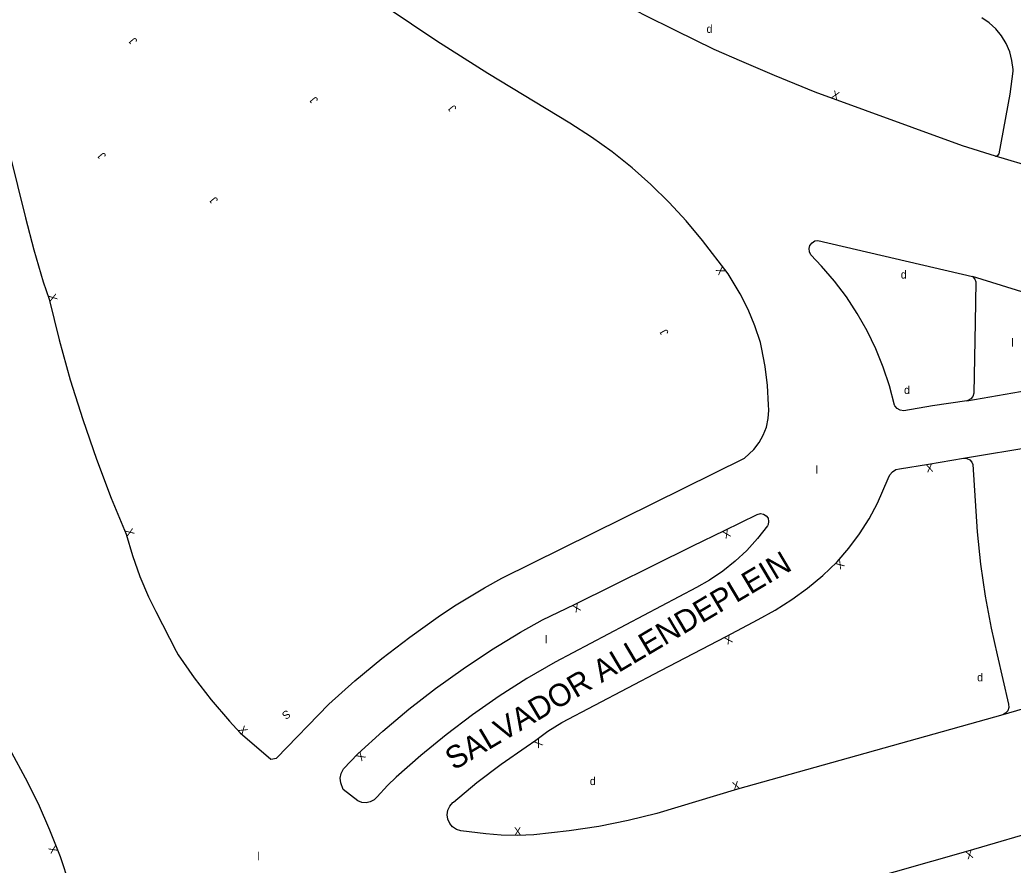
# Model space of a CAD drawing. Extents: x 134999 to 136502, y 457398 to 459002.
# Drawn here: x 136343.4 to 136405.5, y 457569.8 to 457622.7 of the extents above; entities that cross this region are included whole.
import ezdxf

# ---------------------------------------------------------------- set-up
doc = ezdxf.new("R2010")
doc.units = 0
for name, color, linetype in [('RI_DGTB_29', 7, 'Continuous'), ('RI_DGTB_30', 7, 'Continuous'), ('RI_DGTB_31', 7, 'Continuous'), ('RI_DGTB_37', 7, 'Continuous'), ('RI_DGTB_43', 7, 'Continuous'), ('RI_DGTB_53', 7, 'Continuous')]:
    doc.layers.add(name, color=color, linetype=linetype)

msp = doc.modelspace()

# ---------------------------------------------------------------- linework, layer by layer
at = {"layer": 'RI_DGTB_53'}
for p, q in [((136377.767, 457616.215), (136372.653, 457619.299)), ((136406.995, 457613.344), (136404.35, 457614.15)), ((136387.649, 457606.794), (136386.053, 457608.877)), ((136393.256, 457608.872), (136402.907, 457606.619)), ((136408.771, 457604.819), (136402.907, 457606.619)), ((136403.075, 457603.76), (136402.99, 457599.333)), ((136402.571, 457598.862), (136408.288, 457599.866)), ((136402.361, 457595.276), (136407.335, 457596.093)), ((136373.515, 457587.771), (136388.67, 457595.264)), ((136402.927, 457594.873), (136403.076, 457592.606)), ((136385.67, 457587.183), (136376.857, 457582.53)), ((136404.459, 457582.987), (136405.173, 457579.906)), ((136377.26, 457578.755), (136383.461, 457582.009)), ((136409.633, 457580.654), (136404.819, 457579.24)), ((136359.445, 457576.534), (136362.725, 457579.902)), ((136357.178, 457578.105), (136359.097, 457576.47)), ((136363.643, 457575.862), (136364.528, 457576.799)), ((136364.54, 457573.87), (136363.615, 457574.566)), ((136366.376, 457574.822), (136365.737, 457574.113)), ((136372.532, 457571.803), (136370.959, 457571.984)), ((136375.528, 457571.733), (136374.521, 457571.705))]:
    msp.add_line(p, q, dxfattribs=at)
for points in [[(136336.425, 457639.989), (136337.617, 457635.308), (136341.311, 457620.234), (136343.769, 457610.301)], [(136372.653, 457619.299), (136369.465, 457621.339), (136366.294, 457623.463), (136363.169, 457625.653), (136360.09, 457627.908), (136359.534, 457628.327)], [(136404.35, 457614.15), (136402.28, 457614.8), (136393.1, 457618.15), (136390.56, 457619.19), (136388.51, 457620.05), (136386.78, 457620.81), (136384.36, 457621.99), (136382.44, 457622.96), (136380.05, 457624.22), (136378.89, 457624.89), (136377.22, 457625.83)], [(136404.35, 457614.15), (136404.367, 457614.15), (136404.5, 457614.192), (136404.59, 457614.3), (136405.27, 457618.01), (136405.45, 457619.45), (136405.446, 457619.563), (136405.381, 457620.121), (136405.237, 457620.664), (136405.018, 457621.181), (136404.727, 457621.661), (136404.371, 457622.096), (136403.957, 457622.475), (136403.494, 457622.792)], [(136386.053, 457608.877), (136385.04, 457610.094), (136383.968, 457611.259), (136382.837, 457612.368), (136381.653, 457613.418), (136380.416, 457614.408), (136379.132, 457615.333), (136377.767, 457616.215)], [(136343.769, 457610.301), (136344.289, 457608.298), (136344.891, 457606.296), (136345.253, 457605.207)], [(136392.825, 457607.972), (136392.728, 457608.159), (136392.708, 457608.369), (136392.766, 457608.571), (136392.896, 457608.737), (136393.077, 457608.844), (136393.256, 457608.872)], [(136398.039, 457598.592), (136397.725, 457599.791), (136397.334, 457600.966), (136396.869, 457602.114), (136396.33, 457603.23), (136395.72, 457604.308), (136395.042, 457605.345), (136394.299, 457606.336), (136393.493, 457607.277), (136392.825, 457607.972)], [(136389.668, 457602.5), (136389.321, 457603.541), (136388.899, 457604.555), (136388.404, 457605.535), (136387.649, 457606.794)], [(136402.907, 457606.619), (136403.065, 457606.456), (136403.123, 457606.285), (136403.075, 457603.76)], [(136345.253, 457605.207), (136345.875, 457602.677), (136346.574, 457600.167), (136347.35, 457597.68), (136348.202, 457595.218), (136349.129, 457592.783), (136350.064, 457590.53)], [(136390.178, 457598.613), (136390.112, 457599.815), (136389.965, 457601.01), (136389.74, 457602.192), (136389.668, 457602.5)], [(136402.99, 457599.333), (136402.934, 457599.137), (136402.808, 457598.977), (136402.631, 457598.877), (136402.571, 457598.862)], [(136402.571, 457598.862), (136400.407, 457598.552), (136398.62, 457598.236)], [(136388.67, 457595.264), (136389.258, 457595.823), (136389.588, 457596.247), (136389.852, 457596.715), (136390.044, 457597.218), (136390.16, 457597.743), (136390.196, 457598.279), (136390.178, 457598.613)], [(136398.62, 457598.236), (136398.399, 457598.271), (136398.204, 457598.381), (136398.06, 457598.553), (136398.039, 457598.592)], [(136398.36, 457594.618), (136400.168, 457594.904), (136402.361, 457595.276)], [(136402.361, 457595.276), (136402.561, 457595.262), (136402.741, 457595.172), (136402.872, 457595.02), (136402.927, 457594.873)], [(136397.654, 457594.001), (136397.75, 457594.235), (136397.914, 457594.428), (136398.129, 457594.56), (136398.36, 457594.618)], [(136394.46, 457588.795), (136395.19, 457589.642), (136395.857, 457590.54), (136396.459, 457591.482), (136396.992, 457592.466), (136397.654, 457594.001)], [(136403.076, 457592.606), (136403.204, 457590.677), (136403.418, 457588.657), (136403.711, 457586.648), (136404.083, 457584.651), (136404.459, 457582.987)], [(136385.446, 457589.797), (136387.43, 457590.759), (136389.476, 457591.763)], [(136389.476, 457591.763), (136389.667, 457591.812), (136389.862, 457591.783), (136390.031, 457591.679), (136390.145, 457591.518), (136390.186, 457591.324), (136390.149, 457591.13), (136390.104, 457591.046)], [(136390.104, 457591.046), (136389.496, 457590.255), (136388.826, 457589.515), (136388.1, 457588.832), (136387.321, 457588.209), (136386.495, 457587.65), (136385.67, 457587.183)], [(136350.064, 457590.53), (136350.457, 457589.196), (136350.925, 457587.888), (136351.468, 457586.608), (136351.909, 457585.698)], [(136376.065, 457585.18), (136378.062, 457586.138), (136385.446, 457589.797)], [(136389.524, 457585.202), (136390.598, 457585.785), (136391.631, 457586.438), (136392.62, 457587.157), (136393.559, 457587.938), (136394.445, 457588.78), (136394.46, 457588.795)], [(136370.575, 457586.049), (136372.446, 457587.171), (136373.515, 457587.771)], [(136351.909, 457585.698), (136353.178, 457583.22), (136353.303, 457582.986)], [(136362.725, 457579.902), (136364.351, 457581.355), (136366.037, 457582.754), (136367.773, 457584.092), (136369.556, 457585.364), (136370.575, 457586.049)], [(136364.528, 457576.799), (136366.091, 457578.217), (136367.713, 457579.581), (136369.386, 457580.883), (136371.106, 457582.12), (136372.872, 457583.292), (136374.681, 457584.397), (136376.065, 457585.18)], [(136383.461, 457582.009), (136387.538, 457584.136), (136389.524, 457585.202)], [(136353.303, 457582.986), (136354.307, 457581.556), (136355.376, 457580.174), (136356.507, 457578.842), (136357.178, 457578.105)], [(136376.857, 457582.53), (136375.09, 457581.497), (136373.366, 457580.396), (136371.685, 457579.228), (136370.052, 457577.996), (136368.468, 457576.701), (136366.935, 457575.345), (136366.376, 457574.822)], [(136405.173, 457579.906), (136405.183, 457579.694), (136405.115, 457579.493), (136404.978, 457579.331), (136404.819, 457579.24)], [(136404.819, 457579.24), (136388.239, 457574.583), (136383.208, 457573.071)], [(136375.645, 457577.646), (136376.396, 457578.212), (136377.26, 457578.755)], [(136370.501, 457573.784), (136371.963, 457575.001), (136373.475, 457576.155), (136375.034, 457577.245), (136375.645, 457577.646)], [(136342.899, 457576.881), (136343.766, 457575.308), (136344.562, 457573.699), (136345.286, 457572.055), (136345.936, 457570.381), (136346.51, 457568.68), (136346.74, 457567.921)], [(136359.097, 457576.47), (136359.445, 457576.534)], [(136363.615, 457574.566), (136363.459, 457574.99), (136363.437, 457575.282), (136363.494, 457575.568), (136363.643, 457575.862)], [(136365.737, 457574.113), (136365.548, 457573.922), (136365.311, 457573.794), (136365.047, 457573.742), (136364.78, 457573.769), (136364.54, 457573.87)], [(136370.959, 457571.984), (136370.688, 457572.071), (136370.452, 457572.231), (136370.269, 457572.449), (136370.154, 457572.71), (136370.116, 457572.992), (136370.157, 457573.274), (136370.275, 457573.533), (136370.459, 457573.75), (136370.501, 457573.784)], [(136383.208, 457573.071), (136381.408, 457572.631), (136379.579, 457572.266), (136377.736, 457571.98), (136375.528, 457571.733)], [(136373.85, 457562.374), (136374.967, 457562.791), (136386.769, 457566.213), (136402.637, 457570.732), (136407.626, 457572.206)], [(136374.521, 457571.705), (136373.483, 457571.719), (136372.532, 457571.803)]]:
    msp.add_lwpolyline(points, dxfattribs=at)

# ---------------------------------------------------------------- texts
at = {"layer": 'RI_DGTB_29'}
for p in [(136386.307, 457621.848), (136398.435, 457606.496), (136398.638, 457599.286), (136403.201, 457581.329), (136379.018, 457574.848)]:
    msp.add_text('d', height=0.5, dxfattribs=at).set_placement(p)
msp.add_text('S', height=0.5, rotation=214.85991, dxfattribs=at).set_placement((136360.11, 457579.574))
at = {"layer": 'RI_DGTB_30'}
for rotation, p in [(338.97246, (136394.064, 457617.807)), (121.36788, (136387.513, 457606.928)), (287.47206, (136345.179, 457605.446)), (188.95627, (136400.415, 457594.943)), (290.66637, (136349.977, 457590.764)), (205.88157, (136387.655, 457590.868)), (220.75864, (136394.649, 457588.958)), (205.62036, (136378.287, 457586.246)), (207.54888, (136387.76, 457584.252)), (309.98205, (136357.026, 457578.29)), (214.75082, (136375.85, 457577.79)), (226.64893, (136364.694, 457576.975)), (15.69032, (136387.998, 457574.515)), (1.57621, (136374.296, 457571.699)), (115.47214, (136345.833, 457570.725)), (195.89581, (136402.877, 457570.8))]:
    msp.add_text('X', height=0.5, rotation=rotation, dxfattribs=at).set_placement(p)
at = {"layer": 'RI_DGTB_31'}
for height, rotation, p in [(0.5, 130.63321, (136350.792, 457621.357)), (0.5, 130.63321, (136362.083, 457617.668)), (0.5, 130.63321, (136370.729, 457617.147)), (0.5, 130.63321, (136348.841, 457614.182)), (0.5, 130.63321, (136355.834, 457611.408)), (0.499, 119.24689, (136383.959, 457603.101))]:
    msp.add_text('J', height=height, rotation=rotation, dxfattribs=at).set_placement(p)
at = {"layer": 'RI_DGTB_37'}
msp.add_text('SALVADOR ALLENDEPLEIN', height=1.4, rotation=30.69699, dxfattribs=at).set_placement((136370.524, 457575.739))
at = {"layer": 'RI_DGTB_43'}
for p in [(136405.337, 457602.251), (136393.116, 457594.306), (136376.216, 457583.704), (136358.264, 457570.155)]:
    msp.add_text('l', height=0.5, dxfattribs=at).set_placement(p)

doc.saveas('drawing.dxf')
